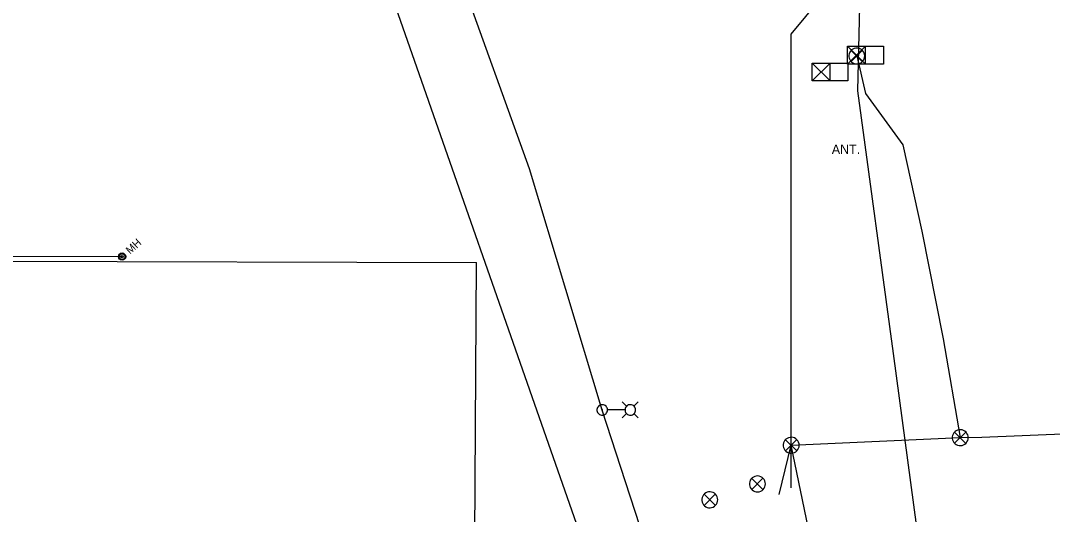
# Model space of a CAD drawing. Extents: x 600849 to 606371, y 330010 to 403088.
# Drawn here: x 602303.7 to 602730.4, y 365792.3 to 365996.5 of the extents above; entities that cross this region are included whole.
import ezdxf

# ---------------------------------------------------------------- set-up
doc = ezdxf.new("R2010")
doc.units = 0
for name, color, linetype in [('E_FTMS_Conduit', 7, 'Continuous'), ('E_LTG', 7, 'Continuous'), ('E_LTG_CID', 7, 'Continuous'), ('E_MISCPROP', 7, 'Continuous'), ('E_SIG', 7, 'Continuous'), ('E_UTL_FO_UG_QWEST', 7, 'Continuous'), ('E_UTL_G_UG', 7, 'Continuous'), ('E_UTL_SAN_MH', 7, 'Continuous'), ('E_UTL_SAN_UG', 7, 'Continuous')]:
    doc.layers.add(name, color=color, linetype=linetype)

msp = doc.modelspace()

# ---------------------------------------------------------------- linework, layer by layer
at = {"layer": 'E_FTMS_Conduit'}
for points in [[(602701.28, 365824.19), (602834.66, 365829.71), (602847.01, 365833.53), (602856.6, 365854.47), (602857.71, 365855.81), (602865.1, 365875.89), (602876.63, 365909.14), (602890.09, 365947.43), (602900.2, 365979.8), (602910.08, 366011.82), (602920.51, 366043.52), (602928.45, 366067.27), (602927.37, 366085.86), (602927.68, 366087.04)], [(602622.4, 365820.89), (602622.4, 365990.9), (602651.3, 366025.95)], [(602693.3, 365639.79), (602692.5, 365652.6), (602664.74, 365858.79), (602649.99, 365967.57), (602651.3, 366025.95)], [(602649.54, 365981.93), (602653.2, 365966.37), (602668.59, 365945.1), (602676.44, 365909.45), (602685.27, 365864.88), (602692.33, 365824.02), (602701.28, 365824.19)], [(602622.4, 365820.89), (602692.33, 365824.02)], [(602617.43, 365800.52), (602622.4, 365820.89)], [(602622.4, 365803.28), (602622.4, 365820.89)], [(602697.05, 365460.98), (602622.4, 365820.89)]]:
    msp.add_lwpolyline(points, dxfattribs=at)
at = {"layer": 'E_LTG'}
for points in [[(602546.41, 365835.49), (602546.37, 365835.9), (602546.25, 365836.3), (602546.06, 365836.67), (602545.81, 365836.99), (602545.49, 365837.26), (602545.13, 365837.47), (602544.74, 365837.6), (602544.33, 365837.66), (602543.92, 365837.64), (602543.52, 365837.54), (602543.14, 365837.37), (602542.81, 365837.13), (602542.52, 365836.83), (602542.3, 365836.49), (602542.14, 365836.1), (602542.06, 365835.7), (602542.06, 365835.28), (602542.14, 365834.88), (602542.3, 365834.49), (602542.52, 365834.14), (602542.81, 365833.84), (602543.14, 365833.6), (602543.52, 365833.43), (602543.92, 365833.34), (602544.33, 365833.32), (602544.74, 365833.37), (602545.13, 365833.51), (602545.49, 365833.72), (602545.81, 365833.99), (602546.06, 365834.31), (602546.25, 365834.68), (602546.37, 365835.08), (602546.41, 365835.49)], [(602544.4, 365835.49), (602544.39, 365835.52), (602544.38, 365835.55), (602544.37, 365835.58), (602544.35, 365835.6), (602544.33, 365835.62), (602544.3, 365835.64), (602544.27, 365835.65), (602544.24, 365835.66), (602544.21, 365835.65), (602544.18, 365835.65), (602544.15, 365835.63), (602544.12, 365835.61), (602544.1, 365835.59), (602544.08, 365835.57), (602544.07, 365835.54), (602544.06, 365835.5), (602544.06, 365835.47), (602544.07, 365835.44), (602544.08, 365835.41), (602544.1, 365835.39), (602544.12, 365835.36), (602544.15, 365835.34), (602544.18, 365835.33), (602544.21, 365835.32), (602544.24, 365835.32), (602544.27, 365835.33), (602544.3, 365835.34), (602544.33, 365835.35), (602544.35, 365835.37), (602544.37, 365835.4), (602544.38, 365835.43), (602544.39, 365835.46), (602544.4, 365835.49)], [(602553.62, 365835.49), (602546.44, 365835.49)], [(602554.31, 365837.01), (602552.53, 365838.79)], [(602558.01, 365835.49), (602557.97, 365835.9), (602557.85, 365836.3), (602557.66, 365836.67), (602557.41, 365836.99), (602557.1, 365837.26), (602556.74, 365837.47), (602556.35, 365837.6), (602555.94, 365837.66), (602555.52, 365837.64), (602555.12, 365837.54), (602554.75, 365837.37), (602554.41, 365837.13), (602554.12, 365836.83), (602553.9, 365836.49), (602553.75, 365836.1), (602553.67, 365835.7), (602553.67, 365835.28), (602553.75, 365834.88), (602553.9, 365834.49), (602554.12, 365834.14), (602554.41, 365833.84), (602554.75, 365833.6), (602555.12, 365833.43), (602555.52, 365833.34), (602555.94, 365833.32), (602556.35, 365833.37), (602556.74, 365833.51), (602557.1, 365833.72), (602557.41, 365833.99), (602557.66, 365834.31), (602557.85, 365834.68), (602557.97, 365835.08), (602558.01, 365835.49)], [(602557.36, 365837.01), (602559.14, 365838.79)], [(602554.31, 365833.97), (602552.53, 365832.19)], [(602557.36, 365833.97), (602559.14, 365832.19)]]:
    msp.add_lwpolyline(points, dxfattribs=at)
at = {"layer": 'E_LTG_CID'}
msp.add_lwpolyline([(602673.38, 365225.92), (602659.59, 365328.1), (602641.83, 365444.89), (602642.86, 365449.8), (602633.8, 365511.09), (602613.81, 365599.84), (602599.61, 365650.03), (602567.55, 365763.84), (602544.25, 365835.41), (602514.2, 365935.19), (602485, 366016.2), (602473.95, 366046.52), (602465.61, 366057.23)], dxfattribs=at)
at = {"layer": 'E_SIG'}
for points in [[(602645.69, 365978.51), (602645.69, 365985.93)], [(602645.69, 365985.93), (602660.54, 365985.93)], [(602653.11, 365985.93), (602645.69, 365978.51)], [(602645.69, 365985.93), (602653.11, 365978.51)], [(602652.84, 365981.93), (602652.79, 365982.55), (602652.61, 365983.15), (602652.32, 365983.71), (602651.93, 365984.21), (602651.46, 365984.62), (602650.92, 365984.93), (602650.32, 365985.14), (602649.7, 365985.22), (602649.08, 365985.19), (602648.47, 365985.05), (602647.89, 365984.79), (602647.38, 365984.42), (602646.95, 365983.97), (602646.61, 365983.44), (602646.38, 365982.86), (602646.26, 365982.24), (602646.26, 365981.61), (602646.38, 365981), (602646.61, 365980.42), (602646.95, 365979.89), (602647.38, 365979.43), (602647.89, 365979.07), (602648.47, 365978.81), (602649.08, 365978.66), (602649.7, 365978.63), (602650.32, 365978.72), (602650.92, 365978.93), (602651.46, 365979.24), (602651.93, 365979.65), (602652.32, 365980.14), (602652.61, 365980.7), (602652.79, 365981.3), (602652.84, 365981.93)], [(602653.11, 365978.51), (602653.11, 365985.93)], [(602660.54, 365985.93), (602660.54, 365978.51)], [(602651.81, 365984.26), (602647.2, 365979.61)], [(602647.2, 365984.22), (602651.85, 365979.56)], [(602653.11, 365982.22), (602653.11, 365982.22)], [(602631.04, 365971.58), (602631.04, 365979.01)], [(602631.04, 365979.01), (602645.89, 365979.01)], [(602638.47, 365979.01), (602631.04, 365971.58)], [(602631.04, 365979.01), (602638.47, 365971.58)], [(602638.47, 365971.58), (602638.47, 365979.01)], [(602660.54, 365978.51), (602645.69, 365978.51)], [(602645.89, 365979.01), (602645.89, 365971.58)], [(602645.89, 365971.58), (602631.04, 365971.58)], [(602638.47, 365975.29), (602638.47, 365975.29)], [(602695.63, 365824.02), (602695.57, 365824.64), (602695.4, 365825.25), (602695.11, 365825.8), (602694.72, 365826.3), (602694.25, 365826.71), (602693.71, 365827.02), (602693.11, 365827.23), (602692.49, 365827.31), (602691.86, 365827.28), (602691.26, 365827.14), (602690.68, 365826.88), (602690.17, 365826.51), (602689.74, 365826.06), (602689.4, 365825.53), (602689.17, 365824.95), (602689.05, 365824.33), (602689.05, 365823.7), (602689.17, 365823.09), (602689.4, 365822.51), (602689.74, 365821.98), (602690.17, 365821.52), (602690.68, 365821.16), (602691.26, 365820.9), (602691.86, 365820.75), (602692.49, 365820.72), (602693.11, 365820.81), (602693.71, 365821.02), (602694.25, 365821.33), (602694.72, 365821.74), (602695.11, 365822.23), (602695.4, 365822.79), (602695.57, 365823.39), (602695.63, 365824.02)], [(602625.7, 365820.89), (602625.64, 365821.51), (602625.47, 365822.11), (602625.18, 365822.67), (602624.79, 365823.16), (602624.32, 365823.57), (602623.77, 365823.89), (602623.18, 365824.09), (602622.56, 365824.18), (602621.93, 365824.15), (602621.32, 365824), (602620.75, 365823.74), (602620.24, 365823.38), (602619.81, 365822.93), (602619.47, 365822.4), (602619.24, 365821.82), (602619.12, 365821.2), (602619.12, 365820.57), (602619.24, 365819.96), (602619.47, 365819.37), (602619.81, 365818.85), (602620.24, 365818.39), (602620.75, 365818.03), (602621.32, 365817.77), (602621.93, 365817.62), (602622.56, 365817.59), (602623.18, 365817.68), (602623.77, 365817.88), (602624.32, 365818.2), (602624.79, 365818.61), (602625.18, 365819.1), (602625.47, 365819.66), (602625.64, 365820.26), (602625.7, 365820.89)], [(602624.67, 365823.22), (602620.06, 365818.56)], [(602620.06, 365823.17), (602624.71, 365818.52)], [(602694.6, 365826.35), (602689.99, 365821.7)], [(602689.99, 365826.31), (602694.64, 365821.65)], [(602611.72, 365804.88), (602611.66, 365805.5), (602611.49, 365806.11), (602611.2, 365806.66), (602610.81, 365807.16), (602610.34, 365807.57), (602609.79, 365807.88), (602609.2, 365808.09), (602608.58, 365808.18), (602607.95, 365808.15), (602607.34, 365808), (602606.77, 365807.74), (602606.26, 365807.37), (602605.83, 365806.92), (602605.49, 365806.39), (602605.26, 365805.81), (602605.14, 365805.19), (602605.14, 365804.57), (602605.26, 365803.95), (602605.49, 365803.37), (602605.83, 365802.84), (602606.26, 365802.39), (602606.77, 365802.02), (602607.34, 365801.76), (602607.95, 365801.61), (602608.58, 365801.58), (602609.2, 365801.67), (602609.79, 365801.88), (602610.34, 365802.19), (602610.81, 365802.6), (602611.2, 365803.1), (602611.49, 365803.65), (602611.66, 365804.25), (602611.72, 365804.88)], [(602610.69, 365807.21), (602606.08, 365802.56)], [(602606.08, 365807.17), (602610.73, 365802.51)], [(602592.02, 365798.31), (602591.96, 365798.93), (602591.79, 365799.54), (602591.5, 365800.09), (602591.11, 365800.59), (602590.64, 365801), (602590.09, 365801.31), (602589.5, 365801.52), (602588.88, 365801.61), (602588.25, 365801.58), (602587.64, 365801.43), (602587.07, 365801.17), (602586.56, 365800.8), (602586.13, 365800.35), (602585.79, 365799.82), (602585.56, 365799.24), (602585.44, 365798.62), (602585.44, 365798), (602585.56, 365797.38), (602585.79, 365796.8), (602586.13, 365796.27), (602586.56, 365795.82), (602587.07, 365795.45), (602587.64, 365795.19), (602588.25, 365795.04), (602588.88, 365795.01), (602589.5, 365795.1), (602590.09, 365795.31), (602590.64, 365795.62), (602591.11, 365796.03), (602591.5, 365796.53), (602591.79, 365797.08), (602591.96, 365797.69), (602592.02, 365798.31)], [(602590.99, 365800.64), (602586.38, 365795.99)], [(602586.38, 365800.6), (602591.03, 365795.94)]]:
    msp.add_lwpolyline(points, dxfattribs=at)
at = {"layer": 'E_UTL_FO_UG_QWEST'}
msp.add_lwpolyline([(602663.52, 365177.69), (602650.65, 365285.28), (602592.43, 365610.5), (602562.02, 365686.34), (602535.62, 365782.53), (602451.17, 366024.36), (602445.13, 366073.09), (602443.7, 366086.4), (602447.69, 366194.1), (602457.31, 366248.79), (602488.78, 366357.55), (602523.81, 366477.73), (602569.76, 366617.88), (602590.54, 366678.47), (602610.84, 366745.71), (602633.97, 366810.99), (602652.24, 366879.2), (602722.88, 367122.58)], dxfattribs=at)
at = {"layer": 'E_UTL_G_UG'}
for p in [(602171.35, 365897.42), (602490.07, 365541.06)]:
    msp.add_line(p, (602492.17, 365896.54), dxfattribs=at)
at = {"layer": 'E_UTL_SAN_MH'}
for radius in [1.5, 1.2, 0.45]:
    msp.add_circle((602345.61, 365898.92), radius, dxfattribs=at)
at = {"layer": 'E_UTL_SAN_UG'}
msp.add_line((602122.84, 365899.53), (602345.61, 365898.92), dxfattribs=at)

# ---------------------------------------------------------------- texts
at = {"layer": 'E_MISCPROP'}
msp.add_text('ANT.', height=3.85, dxfattribs=at).set_placement((602639.2, 365941.4))
at = {"layer": 'E_UTL_SAN_MH'}
msp.add_text('MH', height=3.24, rotation=42.3228, dxfattribs=at).set_placement((602348.92, 365899.74))

doc.saveas('drawing.dxf')
